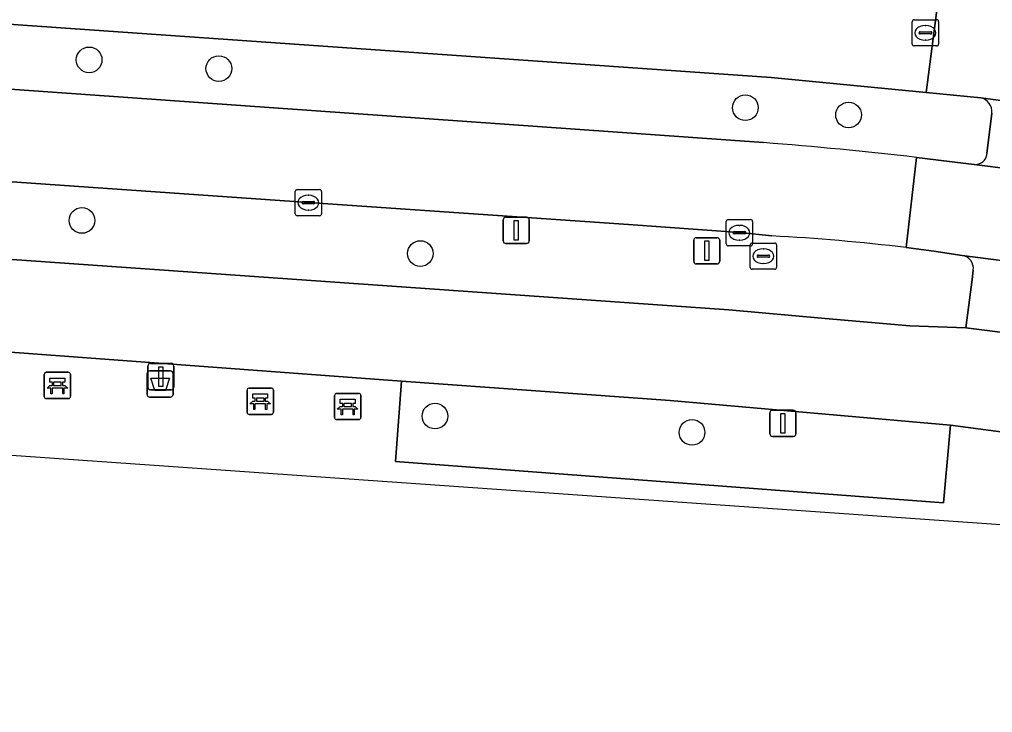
# Model space of a CAD drawing. Extents: x 155887 to 156869, y 383880 to 384678.
# Drawn here: x 156121.25 to 156158.3, y 383960.24 to 383986.66 of the extents above; entities that cross this region are included whole.
import ezdxf

# ---------------------------------------------------------------- set-up
doc = ezdxf.new("R2010")
doc.units = 0
for name, color, linetype in [('IMGEO_Afvalbak', 7, 'Continuous'), ('IMGEO_Bank', 7, 'Continuous'), ('IMGEO_Berm_groen', 7, 'Continuous'), ('IMGEO_Boom', 7, 'Continuous'), ('IMGEO_Fietspad_gesloten', 7, 'Continuous'), ('IMGEO_Kolk', 7, 'Continuous'), ('IMGEO_Lichtmast', 7, 'Continuous'), ('IMGEO_Rijbaan_lokaal_gesloten', 7, 'Continuous'), ('IMGEO_Rioolput', 7, 'Continuous'), ('IMGEO_Verkeersbordpaal', 7, 'Continuous'), ('IMGEO_Voetpad_gesloten', 7, 'Continuous'), ('IMGEO_Voetpad_open', 7, 'Continuous')]:
    doc.layers.add(name, color=color, linetype=linetype)

msp = doc.modelspace()

# ---------------------------------------------------------------- linework, layer by layer
at = {"layer": 'IMGEO_Afvalbak'}
for p, q in [((156126.11, 383972.366), (156126.11, 383973.166)), ((156126.11, 383973.166), (156126.11, 383972.366)), ((156126.21, 383973.266), (156127, 383973.266)), ((156127, 383973.266), (156126.21, 383973.266)), ((156127.1, 383973.166), (156127.1, 383972.366)), ((156127.1, 383972.366), (156127.1, 383973.166)), ((156127, 383972.266), (156126.21, 383972.266)), ((156126.21, 383972.266), (156127, 383972.266))]:
    msp.add_line(p, q, dxfattribs=at)
msp.add_lwpolyline([(156126.253, 383972.98), (156126.957, 383972.98), (156126.808, 383972.51), (156126.402, 383972.51), (156126.253, 383972.98)], dxfattribs=at)
for centre, start, end in [((156126.21, 383973.166), 90, 180), ((156126.21, 383973.166), 90, 180), ((156127, 383973.166), 0, 90), ((156127, 383973.166), 360, 90), ((156126.21, 383972.366), 180, 270), ((156126.21, 383972.366), 180, 270), ((156127, 383972.366), 270, 0), ((156127, 383972.366), 270, 0)]:
    msp.add_arc(centre, 0.1, start, end, dxfattribs=at)
at = {"layer": 'IMGEO_Bank'}
for p, q in [((156122.194, 383972.285), (156122.194, 383973.126)), ((156122.194, 383973.126), (156122.194, 383972.285)), ((156122.269, 383973.21), (156123.11, 383973.21)), ((156123.11, 383973.21), (156122.269, 383973.21)), ((156123.194, 383973.135), (156123.194, 383972.294)), ((156123.194, 383972.294), (156123.194, 383973.135)), ((156122.503, 383972.716), (156122.503, 383972.822)), ((156122.547, 383972.822), (156122.547, 383972.716)), ((156122.835, 383972.828), (156122.553, 383972.828)), ((156122.841, 383972.716), (156122.841, 383972.822)), ((156122.885, 383972.822), (156122.885, 383972.716)), ((156122.891, 383972.608), (156122.498, 383972.608)), ((156122.553, 383972.71), (156122.835, 383972.71)), ((156129.918, 383971.681), (156129.918, 383972.522)), ((156129.918, 383972.522), (156129.918, 383971.681)), ((156129.993, 383972.606), (156130.834, 383972.606)), ((156130.834, 383972.606), (156129.993, 383972.606)), ((156130.918, 383972.531), (156130.918, 383971.69)), ((156130.918, 383971.69), (156130.918, 383972.531)), ((156133.324, 383972.408), (156134.165, 383972.408)), ((156134.165, 383972.408), (156133.324, 383972.408)), ((156123.119, 383972.21), (156122.278, 383972.21)), ((156122.278, 383972.21), (156123.119, 383972.21)), ((156130.227, 383972.112), (156130.227, 383972.218)), ((156130.271, 383972.218), (156130.271, 383972.112)), ((156130.559, 383972.224), (156130.277, 383972.224)), ((156130.277, 383972.106), (156130.559, 383972.106)), ((156130.565, 383972.112), (156130.565, 383972.218)), ((156130.609, 383972.218), (156130.609, 383972.112)), ((156133.249, 383971.483), (156133.249, 383972.324)), ((156133.249, 383972.324), (156133.249, 383971.483)), ((156133.558, 383971.914), (156133.558, 383972.02)), ((156133.602, 383972.02), (156133.602, 383971.914)), ((156133.89, 383972.026), (156133.608, 383972.026)), ((156133.896, 383971.914), (156133.896, 383972.02)), ((156133.94, 383972.02), (156133.94, 383971.914)), ((156134.249, 383972.333), (156134.249, 383971.492)), ((156134.249, 383971.492), (156134.249, 383972.333)), ((156130.615, 383972.004), (156130.222, 383972.004)), ((156133.946, 383971.806), (156133.553, 383971.806)), ((156133.608, 383971.908), (156133.89, 383971.908)), ((156130.843, 383971.606), (156130.002, 383971.606)), ((156130.002, 383971.606), (156130.843, 383971.606)), ((156134.174, 383971.408), (156133.333, 383971.408)), ((156133.333, 383971.408), (156134.174, 383971.408))]:
    msp.add_line(p, q, dxfattribs=at)
for points in [[(156122.497, 383972.828), (156122.411, 383972.828), (156122.411, 383972.989), (156122.974, 383972.989), (156122.974, 383972.828), (156122.891, 383972.828)], [(156122.441, 383972.608), (156122.299, 383972.608), (156122.411, 383972.71), (156122.497, 383972.71)], [(156122.491, 383972.601), (156122.491, 383972.394), (156122.448, 383972.394), (156122.448, 383972.601)], [(156122.891, 383972.71), (156122.974, 383972.71), (156123.086, 383972.608), (156122.947, 383972.608)], [(156122.941, 383972.601), (156122.941, 383972.394), (156122.897, 383972.394), (156122.897, 383972.601)], [(156130.221, 383972.224), (156130.135, 383972.224), (156130.135, 383972.385), (156130.698, 383972.385), (156130.698, 383972.224), (156130.615, 383972.224)], [(156130.165, 383972.004), (156130.023, 383972.004), (156130.135, 383972.106), (156130.221, 383972.106)], [(156130.615, 383972.106), (156130.698, 383972.106), (156130.81, 383972.004), (156130.671, 383972.004)], [(156133.552, 383972.026), (156133.466, 383972.026), (156133.466, 383972.187), (156134.029, 383972.187), (156134.029, 383972.026), (156133.946, 383972.026)], [(156130.215, 383971.997), (156130.215, 383971.79), (156130.172, 383971.79), (156130.172, 383971.997)], [(156130.665, 383971.997), (156130.665, 383971.79), (156130.621, 383971.79), (156130.621, 383971.997)], [(156133.496, 383971.806), (156133.354, 383971.806), (156133.466, 383971.908), (156133.552, 383971.908)], [(156133.546, 383971.799), (156133.546, 383971.592), (156133.503, 383971.592), (156133.503, 383971.799)], [(156133.946, 383971.908), (156134.029, 383971.908), (156134.141, 383971.806), (156134.002, 383971.806)], [(156133.996, 383971.799), (156133.996, 383971.592), (156133.952, 383971.592), (156133.952, 383971.799)]]:
    msp.add_lwpolyline(points, dxfattribs=at)
for centre, radius, start, end in [((156122.272, 383973.132), 0.0779, 92.4484, 184.2845), ((156122.272, 383973.132), 0.0779, 92.4484, 184.2845), ((156123.116, 383973.132), 0.0779, 2.4484, 94.2845), ((156123.116, 383973.132), 0.0779, 2.4484, 94.2845), ((156122.496, 383972.821), 0.00671, 2.8957, 87.1043), ((156122.553, 383972.821), 0.00671, 92.8957, 177.1043), ((156122.835, 383972.821), 0.00671, 2.8957, 87.1043), ((156122.892, 383972.821), 0.00671, 92.8957, 177.1043), ((156122.441, 383972.601), 0.00671, 2.8957, 87.1043), ((156122.498, 383972.601), 0.00671, 92.8957, 177.1043), ((156122.496, 383972.717), 0.00671, 272.8957, 357.1043), ((156122.553, 383972.717), 0.00671, 182.8957, 267.1043), ((156122.835, 383972.717), 0.00671, 272.8957, 357.1043), ((156122.892, 383972.717), 0.00671, 182.8957, 267.1043), ((156122.89, 383972.601), 0.00671, 2.8957, 87.1043), ((156122.947, 383972.601), 0.00671, 92.8957, 177.1043), ((156129.996, 383972.528), 0.0779, 92.4484, 184.2845), ((156129.996, 383972.528), 0.0779, 92.4484, 184.2845), ((156130.84, 383972.528), 0.0779, 2.4484, 94.2845), ((156130.84, 383972.528), 0.0779, 2.4484, 94.2845), ((156133.327, 383972.33), 0.0779, 92.4484, 184.2845), ((156133.327, 383972.33), 0.0779, 92.4484, 184.2845), ((156134.171, 383972.33), 0.0779, 2.4484, 94.2845), ((156134.171, 383972.33), 0.0779, 2.4484, 94.2845), ((156122.272, 383972.288), 0.0779, 182.4484, 274.2845), ((156122.272, 383972.288), 0.0779, 182.4484, 274.2845), ((156123.116, 383972.288), 0.0779, 272.4484, 4.2845), ((156123.116, 383972.288), 0.0779, 272.4484, 4.2845), ((156130.22, 383972.217), 0.00671, 2.8957, 87.1043), ((156130.22, 383972.113), 0.00671, 272.8957, 357.1043), ((156130.277, 383972.217), 0.00671, 92.8957, 177.1043), ((156130.277, 383972.113), 0.00671, 182.8957, 267.1043), ((156130.559, 383972.217), 0.00671, 2.8957, 87.1043), ((156130.559, 383972.113), 0.00671, 272.8957, 357.1043), ((156130.616, 383972.217), 0.00671, 92.8957, 177.1043), ((156130.616, 383972.113), 0.00671, 182.8957, 267.1043), ((156133.551, 383972.019), 0.00671, 2.8957, 87.1043), ((156133.608, 383972.019), 0.00671, 92.8957, 177.1043), ((156133.89, 383972.019), 0.00671, 2.8957, 87.1043), ((156133.947, 383972.019), 0.00671, 92.8957, 177.1043), ((156129.996, 383971.684), 0.0779, 182.4484, 274.2845), ((156129.996, 383971.684), 0.0779, 182.4484, 274.2845), ((156130.165, 383971.997), 0.00671, 2.8957, 87.1043), ((156130.222, 383971.997), 0.00671, 92.8957, 177.1043), ((156130.614, 383971.997), 0.00671, 2.8957, 87.1043), ((156130.671, 383971.997), 0.00671, 92.8957, 177.1043), ((156130.84, 383971.684), 0.0779, 272.4484, 4.2845), ((156130.84, 383971.684), 0.0779, 272.4484, 4.2845), ((156133.496, 383971.799), 0.00671, 2.8957, 87.1043), ((156133.553, 383971.799), 0.00671, 92.8957, 177.1043), ((156133.551, 383971.915), 0.00671, 272.8957, 357.1043), ((156133.608, 383971.915), 0.00671, 182.8957, 267.1043), ((156133.89, 383971.915), 0.00671, 272.8957, 357.1043), ((156133.947, 383971.915), 0.00671, 182.8957, 267.1043), ((156133.945, 383971.799), 0.00671, 2.8957, 87.1043), ((156134.002, 383971.799), 0.00671, 92.8957, 177.1043), ((156133.327, 383971.486), 0.0779, 182.4484, 274.2845), ((156133.327, 383971.486), 0.0779, 182.4484, 274.2845), ((156134.171, 383971.486), 0.0779, 272.4484, 4.2845), ((156134.171, 383971.486), 0.0779, 272.4484, 4.2845)]:
    msp.add_arc(centre, radius, start, end, dxfattribs=at)
at = {"layer": 'IMGEO_Berm_groen'}
for points in [[(156157.853, 383983.668), (156155.772, 383983.87), (156149.873, 383984.441), (156093.965, 383988.367)], [(156085.793, 383986.469), (156089.685, 383986.204), (156149.583, 383981.961)], [(156158.092, 383981.544), (156158.271, 383983.082)], [(156085.179, 383981.911), (156085.081, 383980.072), (156087.076, 383979.928), (156098.01, 383979.122), (156148.261, 383975.595), (156151.926, 383975.261), (156155.148, 383974.979), (156157.282, 383974.909), (156157.526, 383976.743), (156157.571, 383977.098)], [(156155.402, 383981.398), (156156.138, 383981.31), (156156.873, 383981.218), (156157.608, 383981.122)], [(156149.894, 383978.409), (156148.666, 383978.531), (156144.444, 383978.846), (156132.253, 383979.675), (156113.849, 383980.964)], [(156157.15, 383977.663), (156156.068, 383977.826), (156155.016, 383977.962)]]:
    msp.add_lwpolyline(points, dxfattribs=at)
msp.add_lwpolyline([(156156.701, 383971.197), (156146.034, 383972.135), (156135.801, 383972.878), (156135.574, 383969.806), (156156.432, 383968.24)], close=True, dxfattribs=at)
for centre, radius, start, end in [((156157.742, 383983.147), 0.533, 353.0317, 77.9696), ((156138.596, 383838.051), 144.329, 83.31323, 85.63421), ((156157.63, 383981.586), 0.464, 267.3147, 354.8557), ((156145.88, 383902.85), 75.665, 83.0654, 86.9594), ((156157.072, 383977.166), 0.503, 352.276, 81.106)]:
    msp.add_arc(centre, radius, start, end, dxfattribs=at)
at = {"layer": 'IMGEO_Boom'}
for centre in [(156123.904, 383985.115), (156128.842, 383984.782), (156148.891, 383983.292), (156152.819, 383983.015), (156123.629, 383978.996), (156136.515, 383977.736), (156137.071, 383971.541), (156146.862, 383970.92)]:
    msp.add_circle(centre, 0.489, dxfattribs=at)
at = {"layer": 'IMGEO_Fietspad_gesloten'}
for points in [[(155999.999, 383982.479), (156007.368, 383981.948), (156043.196, 383979.49), (156063.551, 383978.032), (156063.701, 383978.021), (156080.999, 383976.786), (156083.218, 383976.676), (156117.466, 383974.235), (156135.801, 383972.878), (156146.034, 383972.135), (156156.701, 383971.197), (156159.669, 383970.806), (156163.078, 383970.357), (156166.589, 383969.895), (156190.171, 383966.75), (156208.117, 383964.255), (156238.656, 383960.244)], [(156226.69, 383965.478), (156217.655, 383966.653), (156216.347, 383966.84), (156214.331, 383967.108), (156205.15, 383968.287), (156195.81, 383969.576), (156181.127, 383971.57), (156168.379, 383973.483), (156167.213, 383973.639), (156164.783, 383973.978), (156159.206, 383974.664), (156157.282, 383974.909), (156155.148, 383974.979), (156151.926, 383975.261), (156148.261, 383975.595), (156098.01, 383979.122)]]:
    msp.add_lwpolyline(points, dxfattribs=at)
at = {"layer": 'IMGEO_Kolk'}
for p, q in [((156131.827, 383980.174), (156132.679, 383980.174)), ((156131.752, 383979.248), (156131.752, 383980.1)), ((156132.24, 383979.954), (156132.265, 383979.954)), ((156132.753, 383980.1), (156132.753, 383979.248)), ((156132.011, 383979.668), (156132.011, 383979.68)), ((156132.449, 383979.631), (156132.051, 383979.631)), ((156132.054, 383979.717), (156132.452, 383979.717)), ((156132.495, 383979.68), (156132.495, 383979.668)), ((156132.679, 383979.174), (156131.827, 383979.174)), ((156132.263, 383979.394), (156132.238, 383979.394)), ((156148.165, 383978.103), (156148.165, 383978.955)), ((156148.24, 383979.029), (156149.092, 383979.029)), ((156148.653, 383978.809), (156148.678, 383978.809)), ((156149.166, 383978.955), (156149.166, 383978.103)), ((156148.424, 383978.523), (156148.424, 383978.535)), ((156148.862, 383978.486), (156148.464, 383978.486)), ((156148.467, 383978.572), (156148.865, 383978.572)), ((156148.908, 383978.535), (156148.908, 383978.523)), ((156149.092, 383978.029), (156148.24, 383978.029)), ((156148.676, 383978.249), (156148.651, 383978.249))]:
    msp.add_line(p, q, dxfattribs=at)
for points in [[(156131.827, 383980.174), (156132.679, 383980.174)], [(156131.752, 383979.248), (156131.752, 383980.1)], [(156132.753, 383980.1), (156132.753, 383979.248)], [(156132.679, 383979.174), (156131.827, 383979.174)], [(156148.165, 383978.103), (156148.165, 383978.955)], [(156148.24, 383979.029), (156149.092, 383979.029)], [(156149.166, 383978.955), (156149.166, 383978.103)], [(156149.092, 383978.029), (156148.24, 383978.029)]]:
    msp.add_lwpolyline(points, dxfattribs=at)
for centre, radius, start, end in [((156131.829, 383980.098), 0.0765, 91.552, 178.448), ((156131.829, 383980.098), 0.0765, 91.552, 178.448), ((156132.677, 383980.098), 0.0765, 1.552, 88.448), ((156132.677, 383980.098), 0.0765, 1.552, 88.448), ((156132.051, 383979.677), 0.0403, 85.8775, 175.7526), ((156132.048, 383979.667), 0.0366, 178.938, 274.7102), ((156132.452, 383979.674), 0.043, 264.8664, 352.4533), ((156132.456, 383979.679), 0.0386, 1.7309, 96.639), ((156131.829, 383979.25), 0.0765, 181.552, 268.448), ((156131.829, 383979.25), 0.0765, 181.552, 268.448), ((156132.677, 383979.25), 0.0765, 271.552, 358.448), ((156132.677, 383979.25), 0.0765, 271.552, 358.448), ((156148.242, 383978.953), 0.0765, 91.552, 178.448), ((156148.242, 383978.953), 0.0765, 91.552, 178.448), ((156149.09, 383978.953), 0.0765, 1.552, 88.448), ((156149.09, 383978.953), 0.0765, 1.552, 88.448), ((156148.464, 383978.532), 0.0403, 85.8775, 175.7526), ((156148.461, 383978.522), 0.0366, 178.938, 274.7102), ((156148.865, 383978.529), 0.043, 264.8664, 352.4533), ((156148.869, 383978.534), 0.0386, 1.7309, 96.639), ((156148.242, 383978.105), 0.0765, 181.552, 268.448), ((156148.242, 383978.105), 0.0765, 181.552, 268.448), ((156149.09, 383978.105), 0.0765, 271.552, 358.448), ((156149.09, 383978.105), 0.0765, 271.552, 358.448)]:
    msp.add_arc(centre, radius, start, end, dxfattribs=at)
for centre, major_axis, ratio, start_param, end_param in [((156132.239, 383979.674), (-0.387, 0.002), 0.722429, 4.712389, 7.853982), ((156132.264, 383979.674), (-0.39, 0.002), 0.717154, 1.570796, 4.712389), ((156148.652, 383978.529), (-0.387, 0.002), 0.722429, 4.712389, 7.853982), ((156148.677, 383978.529), (-0.39, 0.002), 0.717154, 1.570796, 4.712389)]:
    msp.add_ellipse(centre, major_axis=major_axis, ratio=ratio, start_param=start_param, end_param=end_param, dxfattribs=at)
at = {"layer": 'IMGEO_Lichtmast'}
for p, q in [((156139.771, 383979.117), (156140.561, 383979.117)), ((156140.561, 383979.117), (156139.771, 383979.117)), ((156139.671, 383978.217), (156139.671, 383979.017)), ((156139.671, 383979.017), (156139.671, 383978.217)), ((156140.661, 383979.017), (156140.661, 383978.217)), ((156140.661, 383978.217), (156140.661, 383979.017)), ((156140.561, 383978.117), (156139.771, 383978.117)), ((156139.771, 383978.117), (156140.561, 383978.117)), ((156126.238, 383973.547), (156127.028, 383973.547)), ((156127.028, 383973.547), (156126.238, 383973.547)), ((156126.138, 383972.647), (156126.138, 383973.447)), ((156126.138, 383973.447), (156126.138, 383972.647)), ((156127.128, 383973.447), (156127.128, 383972.647)), ((156127.128, 383972.647), (156127.128, 383973.447)), ((156127.028, 383972.547), (156126.238, 383972.547)), ((156126.238, 383972.547), (156127.028, 383972.547)), ((156149.825, 383970.868), (156149.825, 383971.668)), ((156149.825, 383971.668), (156149.825, 383970.868)), ((156149.925, 383971.768), (156150.715, 383971.768)), ((156150.715, 383971.768), (156149.925, 383971.768)), ((156150.815, 383971.668), (156150.815, 383970.868)), ((156150.815, 383970.868), (156150.815, 383971.668)), ((156150.715, 383970.768), (156149.925, 383970.768)), ((156149.925, 383970.768), (156150.715, 383970.768))]:
    msp.add_line(p, q, dxfattribs=at)
for points in [[(156140.091, 383978.992), (156140.241, 383978.992), (156140.241, 383978.242), (156140.091, 383978.242), (156140.091, 383978.992)], [(156126.558, 383973.422), (156126.708, 383973.422), (156126.708, 383972.672), (156126.558, 383972.672), (156126.558, 383973.422)], [(156150.245, 383971.643), (156150.395, 383971.643), (156150.395, 383970.893), (156150.245, 383970.893), (156150.245, 383971.643)]]:
    msp.add_lwpolyline(points, dxfattribs=at)
for centre, start, end in [((156139.771, 383979.017), 90, 180), ((156139.771, 383979.017), 90, 180), ((156140.561, 383979.017), 0, 90), ((156140.561, 383979.017), 360, 90), ((156139.771, 383978.217), 180, 270), ((156139.771, 383978.217), 180, 270), ((156140.561, 383978.217), 270, 0), ((156140.561, 383978.217), 270, 0), ((156126.238, 383973.447), 90, 180), ((156126.238, 383973.447), 90, 180), ((156127.028, 383973.447), 0, 90), ((156127.028, 383973.447), 360, 90), ((156126.238, 383972.647), 180, 270), ((156126.238, 383972.647), 180, 270), ((156127.028, 383972.647), 270, 0), ((156127.028, 383972.647), 270, 0), ((156149.925, 383971.668), 90, 180), ((156149.925, 383971.668), 90, 180), ((156150.715, 383971.668), 0, 90), ((156150.715, 383971.668), 360, 90), ((156149.925, 383970.868), 180, 270), ((156149.925, 383970.868), 180, 270), ((156150.715, 383970.868), 270, 0), ((156150.715, 383970.868), 270, 0)]:
    msp.add_arc(centre, 0.1, start, end, dxfattribs=at)
at = {"layer": 'IMGEO_Rijbaan_lokaal_gesloten'}
for points in [[(156112.851, 383990.583), (156101.423, 383991.37), (156093.812, 383991.938), (156086.217, 383992.489), (156085.954, 383988.92), (156093.965, 383988.367), (156149.873, 383984.441), (156155.772, 383983.87), (156156.217, 383987.304), (156155.863, 383987.342)], [(156089.685, 383986.204), (156085.793, 383986.469), (156085.635, 383982.424), (156086.173, 383982.442), (156090.186, 383982.49), (156093.395, 383982.377), (156094.614, 383982.303), (156098.459, 383982.04), (156113.849, 383980.964), (156132.253, 383979.675), (156144.444, 383978.846), (156148.666, 383978.531), (156149.894, 383978.409)], [(156149.583, 383981.961), (156089.685, 383986.204)], [(156155.016, 383977.962), (156155.402, 383981.398)], [(156160.42, 383980.778), (156157.608, 383981.122), (156156.873, 383981.218), (156156.138, 383981.31), (156155.402, 383981.398), (156155.016, 383977.962), (156156.068, 383977.826), (156157.15, 383977.663), (156159.925, 383977.311), (156160.097, 383977.274), (156160.12, 383977.272), (156163.927, 383976.744)]]:
    msp.add_lwpolyline(points, dxfattribs=at)
msp.add_lwpolyline([(156172.726, 383985.155), (156169.235, 383985.638), (156166.241, 383986.047), (156165.245, 383986.162), (156165.22, 383986.165), (156165.195, 383986.17), (156161.313, 383986.661), (156161.293, 383986.663), (156161.273, 383986.666), (156158.303, 383987.077), (156156.217, 383987.304), (156155.772, 383983.87), (156157.853, 383983.668), (156160.788, 383983.276), (156160.814, 383983.272), (156160.84, 383983.266), (156164.698, 383982.744), (156164.722, 383982.744), (156164.747, 383982.742), (156164.771, 383982.739), (156165.763, 383982.592), (156168.778, 383982.193), (156172.275, 383981.728)], close=True, dxfattribs=at)
for centre, radius, start, end in [((156138.596, 383838.051), 144.329, 83.31323, 85.63421), ((156145.88, 383902.85), 75.665, 83.0654, 86.9594)]:
    msp.add_arc(centre, radius, start, end, dxfattribs=at)
at = {"layer": 'IMGEO_Rioolput'}
for p, q in [((156155.248, 383985.719), (156155.248, 383986.571)), ((156155.323, 383986.645), (156156.175, 383986.645)), ((156156.249, 383986.571), (156156.249, 383985.719)), ((156155.507, 383986.139), (156155.507, 383986.151)), ((156155.945, 383986.102), (156155.547, 383986.102)), ((156155.55, 383986.188), (156155.948, 383986.188)), ((156155.736, 383986.425), (156155.761, 383986.425)), ((156155.991, 383986.151), (156155.991, 383986.139)), ((156155.759, 383985.865), (156155.734, 383985.865)), ((156156.175, 383985.645), (156155.323, 383985.645)), ((156149.077, 383977.209), (156149.077, 383978.061)), ((156149.152, 383978.135), (156150.004, 383978.135)), ((156150.078, 383978.061), (156150.078, 383977.209)), ((156149.336, 383977.629), (156149.336, 383977.641)), ((156149.774, 383977.592), (156149.376, 383977.592)), ((156149.379, 383977.678), (156149.777, 383977.678)), ((156149.565, 383977.915), (156149.59, 383977.915)), ((156149.82, 383977.641), (156149.82, 383977.629)), ((156149.588, 383977.355), (156149.563, 383977.355)), ((156150.004, 383977.135), (156149.152, 383977.135))]:
    msp.add_line(p, q, dxfattribs=at)
for points in [[(156155.248, 383985.719), (156155.248, 383986.571)], [(156155.323, 383986.645), (156156.175, 383986.645)], [(156156.249, 383986.571), (156156.249, 383985.719)], [(156156.175, 383985.645), (156155.323, 383985.645)], [(156149.077, 383977.209), (156149.077, 383978.061)], [(156149.152, 383978.135), (156150.004, 383978.135)], [(156150.078, 383978.061), (156150.078, 383977.209)], [(156150.004, 383977.135), (156149.152, 383977.135)]]:
    msp.add_lwpolyline(points, dxfattribs=at)
for centre, radius, start, end in [((156155.325, 383986.569), 0.0765, 91.552, 178.448), ((156155.325, 383986.569), 0.0765, 91.552, 178.448), ((156156.173, 383986.569), 0.0765, 1.552, 88.448), ((156156.173, 383986.569), 0.0765, 1.552, 88.448), ((156155.547, 383986.148), 0.0403, 85.8775, 175.7526), ((156155.544, 383986.138), 0.0366, 178.938, 274.7102), ((156155.948, 383986.145), 0.043, 264.8664, 352.4533), ((156155.952, 383986.15), 0.0386, 1.7309, 96.639), ((156155.325, 383985.721), 0.0765, 181.552, 268.448), ((156155.325, 383985.721), 0.0765, 181.552, 268.448), ((156156.173, 383985.721), 0.0765, 271.552, 358.448), ((156156.173, 383985.721), 0.0765, 271.552, 358.448), ((156149.154, 383978.059), 0.0765, 91.552, 178.448), ((156149.154, 383978.059), 0.0765, 91.552, 178.448), ((156150.002, 383978.059), 0.0765, 1.552, 88.448), ((156150.002, 383978.059), 0.0765, 1.552, 88.448), ((156149.376, 383977.638), 0.0403, 85.8775, 175.7526), ((156149.373, 383977.628), 0.0366, 178.938, 274.7102), ((156149.777, 383977.635), 0.043, 264.8664, 352.4533), ((156149.781, 383977.64), 0.0386, 1.7309, 96.639), ((156149.154, 383977.211), 0.0765, 181.552, 268.448), ((156149.154, 383977.211), 0.0765, 181.552, 268.448), ((156150.002, 383977.211), 0.0765, 271.552, 358.448), ((156150.002, 383977.211), 0.0765, 271.552, 358.448)]:
    msp.add_arc(centre, radius, start, end, dxfattribs=at)
for centre, major_axis, ratio, start_param, end_param in [((156155.735, 383986.145), (-0.387, 0.002), 0.722429, 4.712389, 7.853982), ((156155.76, 383986.145), (-0.39, 0.002), 0.717154, 1.570796, 4.712389), ((156149.564, 383977.635), (-0.387, 0.002), 0.722429, 4.712389, 7.853982), ((156149.589, 383977.635), (-0.39, 0.002), 0.717154, 1.570796, 4.712389)]:
    msp.add_ellipse(centre, major_axis=major_axis, ratio=ratio, start_param=start_param, end_param=end_param, dxfattribs=at)
at = {"layer": 'IMGEO_Verkeersbordpaal'}
for p, q in [((156147.024, 383978.34), (156147.814, 383978.34)), ((156147.814, 383978.34), (156147.024, 383978.34)), ((156146.924, 383977.44), (156146.924, 383978.24)), ((156146.924, 383978.24), (156146.924, 383977.44)), ((156147.914, 383978.24), (156147.914, 383977.44)), ((156147.914, 383977.44), (156147.914, 383978.24)), ((156147.814, 383977.34), (156147.024, 383977.34)), ((156147.024, 383977.34), (156147.814, 383977.34))]:
    msp.add_line(p, q, dxfattribs=at)
msp.add_lwpolyline([(156147.344, 383978.215), (156147.494, 383978.215), (156147.494, 383977.465), (156147.344, 383977.465), (156147.344, 383978.215)], dxfattribs=at)
for centre, start, end in [((156147.024, 383978.24), 90, 180), ((156147.024, 383978.24), 90, 180), ((156147.814, 383978.24), 0, 90), ((156147.814, 383978.24), 360, 90), ((156147.024, 383977.44), 180, 270), ((156147.024, 383977.44), 180, 270), ((156147.814, 383977.44), 270, 0), ((156147.814, 383977.44), 270, 0)]:
    msp.add_arc(centre, 0.1, start, end, dxfattribs=at)
at = {"layer": 'IMGEO_Voetpad_gesloten'}
for points in [[(155905.805, 383986.859), (155903.828, 383987.069), (155903.35, 383986.46), (155890.529, 383987.655), (155889.074, 383987.763), (155888.014, 383987.841), (155887.477, 383986.422), (156159.16, 383967.374)], [(156159.16, 383967.374), (156159.669, 383970.806), (156156.701, 383971.197), (156156.432, 383968.24), (156135.574, 383969.806), (156135.801, 383972.878), (156117.466, 383974.235), (156117.176, 383971.215), (156083.249, 383973.634), (156083.038, 383973.649), (156080.732, 383973.813), (156063.36, 383975.052), (156063.551, 383978.032), (156043.196, 383979.49), (156042.957, 383976.331), (155999.571, 383979.303)]]:
    msp.add_lwpolyline(points, dxfattribs=at)
at = {"layer": 'IMGEO_Voetpad_open'}
for points in [[(156160.788, 383983.276), (156157.853, 383983.668)], [(156158.271, 383983.082), (156158.092, 383981.544)], [(156157.608, 383981.122), (156160.42, 383980.778)], [(156160.097, 383977.274), (156159.925, 383977.311), (156157.15, 383977.663)], [(156157.571, 383977.098), (156157.526, 383976.743), (156157.282, 383974.909), (156159.206, 383974.664)]]:
    msp.add_lwpolyline(points, dxfattribs=at)
for centre, radius, start, end in [((156157.742, 383983.147), 0.533, 353.0317, 77.9696), ((156157.63, 383981.586), 0.464, 267.3147, 354.8557), ((156157.072, 383977.166), 0.503, 352.276, 81.106)]:
    msp.add_arc(centre, radius, start, end, dxfattribs=at)

doc.saveas('drawing.dxf')
